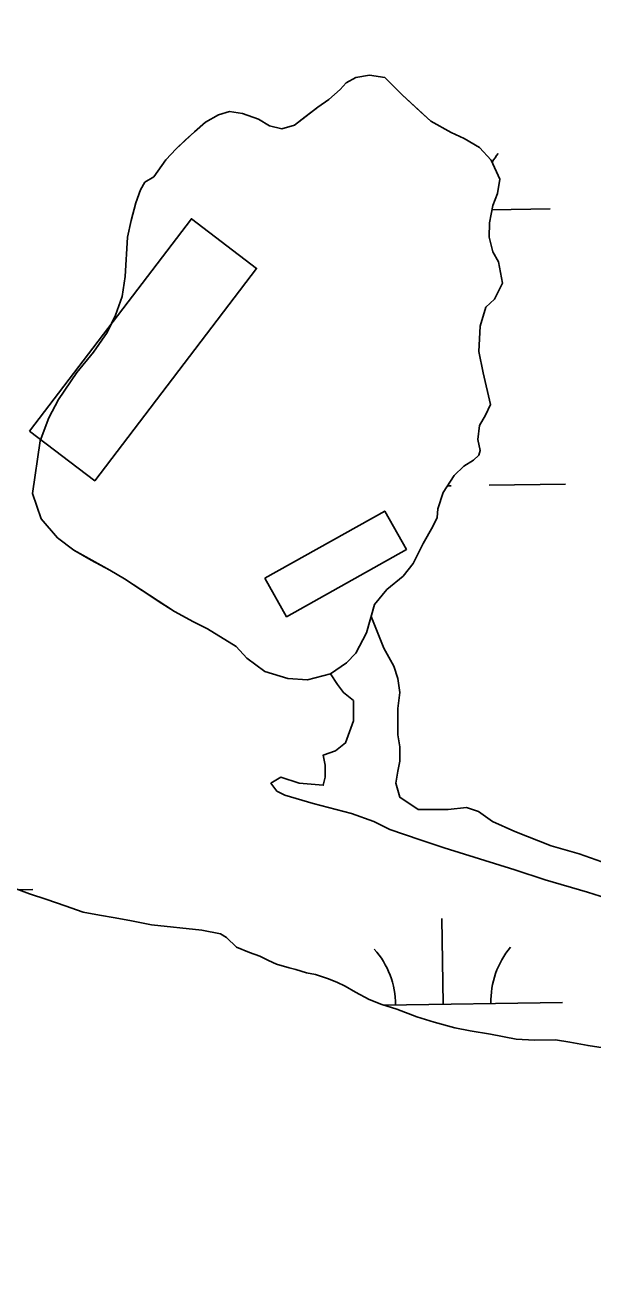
# Model space of a CAD drawing. Extents: x 3823584 to 3861785, y 301729 to 327625.
# Drawn here: x 3842481 to 3842719, y 317660 to 318185 of the extents above; entities that cross this region are included whole.
import ezdxf

# ---------------------------------------------------------------- set-up
doc = ezdxf.new("R2010")
doc.units = 0
for name, color, linetype in [('V-CHAN-DOCK', 7, 'Continuous'), ('V-ROAD-CNTR', 7, 'Continuous'), ('V-TOPO-SHOR', 7, 'Continuous'), ('V-WETL-SWMP', 7, 'Continuous')]:
    doc.layers.add(name, color=color, linetype=linetype)

msp = doc.modelspace()

# ---------------------------------------------------------------- linework, layer by layer
at = {"layer": 'V-CHAN-DOCK'}
for points in [[(3842482.53, 318014.42), (3842550.4, 318103.44), (3842577.75, 318082.59), (3842509.88, 317993.57)], [(3842581.25, 317952.71), (3842631.49, 317980.92), (3842640.54, 317964.8), (3842590.3, 317936.59)]]:
    msp.add_lwpolyline(points, close=True, dxfattribs=at)
at = {"layer": 'V-ROAD-CNTR'}
for points in [[(3842011.69, 318853.42), (3842223.22, 318773.6), (3842614.73, 318605.84), (3842966.32, 318460.51), (3843264.62, 318380.07), (3843594.77, 318327.97), (3844036.33, 318293.41), (3844308.46, 318284.67), (3844523.88, 318255.35), (3844797.37, 318200.32), (3845107.94, 318133.36), (3845373.55, 318079.13), (3845808.82, 317975.73), (3846119.07, 317877.56), (3846442.53, 317746.23), (3846765.29, 317592.2), (3847278.03, 317350.74), (3847876.12, 317062.7), (3848337.02, 316848.87), (3848737.37, 316671.08), (3849117.85, 316546.14), (3849436.19, 316472.5), (3849732.7, 316409.34), (3850019.3, 316354.71)], [(3842002.67, 318792.72), (3842200.53, 318717.46), (3842591.25, 318550.04), (3842946.8, 318403.06), (3843251.99, 318320.77), (3843587.68, 318267.79), (3844032.99, 318232.94), (3844303.39, 318224.25), (3844513.81, 318195.62), (3844785.02, 318141.04), (3845095.5, 318074.11), (3845360.49, 318020), (3845792.67, 317917.33), (3846098.52, 317820.56), (3846418.08, 317690.81), (3846739.35, 317537.49), (3847252, 317296.07), (3847850.24, 317007.96), (3848311.99, 316793.73), (3848715.59, 316614.51), (3849101.55, 316487.77), (3849423.06, 316413.39), (3849720.72, 316349.98), (3850007.96, 316295.23)]]:
    msp.add_spline(points, degree=3, dxfattribs=at)
at = {"layer": 'V-TOPO-SHOR'}
for points in [[(3842534.72, 318121.04), (3842539.63, 318128.13), (3842544.03, 318132.78), (3842547.77, 318136.33), (3842551.65, 318139.89), (3842556.32, 318143.87), (3842561.82, 318147.04), (3842566.4, 318148.45), (3842571.81, 318147.57), (3842578.6, 318145.22), (3842583.09, 318142.44), (3842588.37, 318141.15), (3842593.62, 318142.7), (3842598.04, 318146.13), (3842603.39, 318150.25), (3842608.08, 318153.41), (3842612.76, 318157.66), (3842615.29, 318160.39), (3842619.32, 318162.6), (3842625.11, 318163.62), (3842631.48, 318162.62), (3842638.72, 318155.41), (3842646.51, 318148.21), (3842650.74, 318144.35), (3842659.31, 318139.59), (3842664.75, 318137.09), (3842671.14, 318133.25), (3842676.07, 318128.04), (3842679.68, 318119.98), (3842678.67, 318114.02), (3842676.71, 318109), (3842675.31, 318101.69), (3842675.25, 318095.74), (3842676.81, 318089.55), (3842679.16, 318085.39), (3842680.75, 318076.49), (3842677.46, 318069.7), (3842673.85, 318066.41), (3842671.52, 318058.41), (3842670.84, 318047.73), (3842672.7, 318038.84), (3842675.84, 318025.51), (3842673.73, 318021.16), (3842671.22, 318016.8), (3842670.48, 318010.85), (3842671.48, 318006.27), (3842670.83, 318004.37), (3842668.69, 318002.18), (3842664.67, 317999.7), (3842660.53, 317995.87), (3842655.89, 317988.65), (3842653.68, 317981.87), (3842653.45, 317978.22), (3842651.61, 317974.42), (3842647.5, 317967.34), (3842643.42, 317958.92), (3842639.16, 317953.6), (3842632.34, 317947.97), (3842627.15, 317941.7), (3842625.73, 317936.68)], [(3842608.73, 317912.7), (3842599.03, 317910.15), (3842590.79, 317910.72), (3842581.16, 317913.58), (3842573.66, 317919.29), (3842569.14, 317924.1), (3842557.16, 317931.52), (3842551.32, 317934.42), (3842543.3, 317938.78), (3842536.49, 317943.16), (3842529.81, 317947.53), (3842522.33, 317952.44), (3842516.2, 317956.15), (3842508.45, 317960.37), (3842501.1, 317964.47), (3842494.29, 317969.66), (3842487.44, 317977.68), (3842483.79, 317988.31), (3842487.04, 318010.36), (3842490.7, 318020), (3842494.66, 318027.61), (3842502.35, 318039.05), (3842509.41, 318047.52), (3842515.12, 318055.69), (3842518.54, 318063.03), (3842521.42, 318070.9), (3842522.67, 318079.29), (3842523.68, 318095.65), (3842525.22, 318102.69), (3842527.15, 318110.14), (3842529.11, 318115.57), (3842530.83, 318118.7), (3842534.72, 318121.04)], [(3842625.73, 317936.68), (3842631.04, 317923.43), (3842635.26, 317915.82), (3842636.95, 317910.75), (3842637.8, 317904.84), (3842636.95, 317898.08), (3842636.95, 317891.32), (3842636.95, 317887.09), (3842637.8, 317882.02), (3842637.8, 317876.11), (3842636.95, 317871.88), (3842636.11, 317866.81), (3842637.8, 317860.9), (3842645.4, 317855.83), (3842658.08, 317855.83), (3842665.68, 317856.67), (3842670.75, 317854.98), (3842676.67, 317850.75), (3842685.97, 317846.53), (3842701.18, 317840.61), (3842713.01, 317837.23), (3842724.84, 317833.01)], [(3842732.44, 317816.11), (3842716.39, 317821.18), (3842698.64, 317826.25), (3842685.97, 317830.47), (3842656.39, 317839.77), (3842646.25, 317843.15), (3842633.57, 317847.37), (3842626.81, 317850.75), (3842617.52, 317854.14), (3842601.46, 317858.36), (3842589.63, 317861.74), (3842586.25, 317863.43), (3842583.72, 317866.81), (3842587.94, 317869.35), (3842595.55, 317866.81), (3842605.69, 317865.97), (3842606.53, 317869.35), (3842606.53, 317874.42), (3842605.69, 317878.64), (3842610.76, 317880.33), (3842614.98, 317883.71), (3842618.36, 317893.01), (3842618.36, 317898.08), (3842618.36, 317901.46), (3842614.14, 317904.84), (3842611.6, 317908.22), (3842608.73, 317912.7)], [(3842473.15, 317823.89), (3842482.56, 317820.49), (3842489.81, 317818.04), (3842497.45, 317815.41), (3842505.09, 317812.77), (3842511.93, 317811.49), (3842518.38, 317810.4), (3842525.23, 317809.11), (3842533.64, 317807.46), (3842554.73, 317805.18), (3842562.55, 317803.72), (3842565.11, 317802.19), (3842569.25, 317798.14), (3842574.75, 317795.87), (3842579.05, 317794.36), (3842582.79, 317792.45), (3842586.12, 317790.93), (3842591.41, 317789.44), (3842594.15, 317788.69), (3842598.65, 317787.38), (3842602.36, 317786.65), (3842607.46, 317784.95)], [(3842607.46, 317784.95), (3842611.38, 317783.44), (3842614.91, 317781.73), (3842619.23, 317779.24), (3842624.93, 317776.19), (3842630.22, 317774.11), (3842636.49, 317772.04), (3842644.92, 317768.83), (3842652.16, 317766.58), (3842660.77, 317764.34), (3842667.23, 317763.05), (3842675.83, 317761.6), (3842686.58, 317759.58), (3842694.2, 317759.09), (3842702.98, 317759.2), (3842709.03, 317758.3), (3842716.66, 317756.83), (3842726.63, 317755.39)]]:
    msp.add_lwpolyline(points, dxfattribs=at)
at = {"layer": 'V-WETL-SWMP'}
for p, q in [((3842676.37, 318107.2), (3842700.86, 318107.58)), ((3842657.7, 317991.47), (3842659.23, 317991.5)), ((3842675.23, 317991.74), (3842707.23, 317992.24)), ((3842477.89, 317822.18), (3842483.91, 317822.27)), ((3842655.99, 317774.18), (3842655.44, 317810.17)), ((3842631.18, 317773.79), (3842705.99, 317774.95))]:
    msp.add_line(p, q, dxfattribs=at)
msp.add_lwpolyline([(3842530.83, 318118.7), (3842529.11, 318115.57), (3842527.15, 318110.14), (3842525.22, 318102.69), (3842523.68, 318095.65), (3842522.67, 318079.29), (3842521.42, 318070.9), (3842518.54, 318063.03), (3842515.12, 318055.69), (3842509.41, 318047.52), (3842502.35, 318039.05), (3842494.66, 318027.61), (3842490.7, 318020), (3842487.04, 318010.36), (3842483.79, 317988.3), (3842487.44, 317977.68), (3842494.29, 317969.66), (3842501.1, 317964.47), (3842516.2, 317956.15), (3842522.33, 317952.44), (3842543.3, 317938.78), (3842551.32, 317934.42), (3842557.16, 317931.52), (3842569.14, 317924.1), (3842573.66, 317919.29), (3842581.16, 317913.58), (3842590.79, 317910.72), (3842599.03, 317910.15), (3842608.73, 317912.7), (3842615.43, 317917.24), (3842619.29, 317921.34), (3842623.78, 317929.9), (3842627.15, 317941.7), (3842632.34, 317947.97), (3842639.16, 317953.6), (3842643.42, 317958.92), (3842647.5, 317967.34), (3842651.61, 317974.42), (3842653.45, 317978.22), (3842653.68, 317981.87), (3842655.89, 317988.65), (3842660.53, 317995.87), (3842664.67, 317999.7), (3842668.69, 318002.18), (3842670.83, 318004.37), (3842671.48, 318006.27), (3842670.48, 318010.85), (3842671.22, 318016.8), (3842673.73, 318021.16), (3842675.84, 318025.51), (3842672.7, 318038.84), (3842670.84, 318047.73), (3842671.52, 318058.41), (3842673.85, 318066.41), (3842677.46, 318069.7), (3842680.75, 318076.49), (3842679.16, 318085.39), (3842676.81, 318089.55), (3842675.25, 318095.74), (3842675.31, 318101.69), (3842676.71, 318109), (3842678.67, 318114.02), (3842679.68, 318119.98), (3842676.07, 318128.04), (3842671.14, 318133.25), (3842664.75, 318137.09), (3842659.31, 318139.59), (3842650.74, 318144.35), (3842638.72, 318155.41), (3842631.47, 318162.62), (3842625.11, 318163.62), (3842619.32, 318162.6), (3842615.29, 318160.39), (3842612.76, 318157.66), (3842608.08, 318153.41), (3842603.39, 318150.25), (3842593.62, 318142.7), (3842588.37, 318141.15), (3842583.09, 318142.44), (3842578.6, 318145.22), (3842571.81, 318147.57), (3842566.4, 318148.45), (3842561.82, 318147.04), (3842556.32, 318143.87), (3842551.65, 318139.89), (3842544.03, 318132.78), (3842539.63, 318128.13), (3842534.72, 318121.04)], close=True, dxfattribs=at)
for points in [[(3842686.58, 317759.58), (3842675.83, 317761.6), (3842667.23, 317763.05), (3842660.77, 317764.34), (3842652.16, 317766.58), (3842644.92, 317768.83), (3842636.49, 317772.04), (3842630.22, 317774.11), (3842624.93, 317776.19), (3842619.23, 317779.24), (3842614.91, 317781.73), (3842611.38, 317783.44), (3842607.46, 317784.95), (3842602.37, 317786.65), (3842598.65, 317787.38), (3842594.15, 317788.69), (3842591.41, 317789.44), (3842586.12, 317790.93), (3842582.79, 317792.45), (3842579.06, 317794.36), (3842574.75, 317795.87), (3842569.25, 317798.14), (3842565.11, 317802.19), (3842562.55, 317803.72), (3842554.73, 317805.18), (3842533.64, 317807.46), (3842525.23, 317809.11), (3842518.38, 317810.4), (3842511.93, 317811.49), (3842505.09, 317812.77), (3842497.45, 317815.41), (3842489.81, 317818.04), (3842482.56, 317820.49), (3842473.15, 317823.89)], [(3842726.63, 317755.39), (3842716.66, 317756.83), (3842709.03, 317758.3), (3842702.97, 317759.2), (3842694.2, 317759.09), (3842686.58, 317759.58)]]:
    msp.add_lwpolyline(points, dxfattribs=at)
for centre, start, end in [((3842706.09, 318108.14), 140.1115, 147.2584), ((3842600.75, 317773.8), 0.1115, 41.6552), ((3842711.22, 317775.5), 140.1115, 181.6552)]:
    msp.add_arc(centre, 35.25, start, end, dxfattribs=at)

doc.saveas('drawing.dxf')
